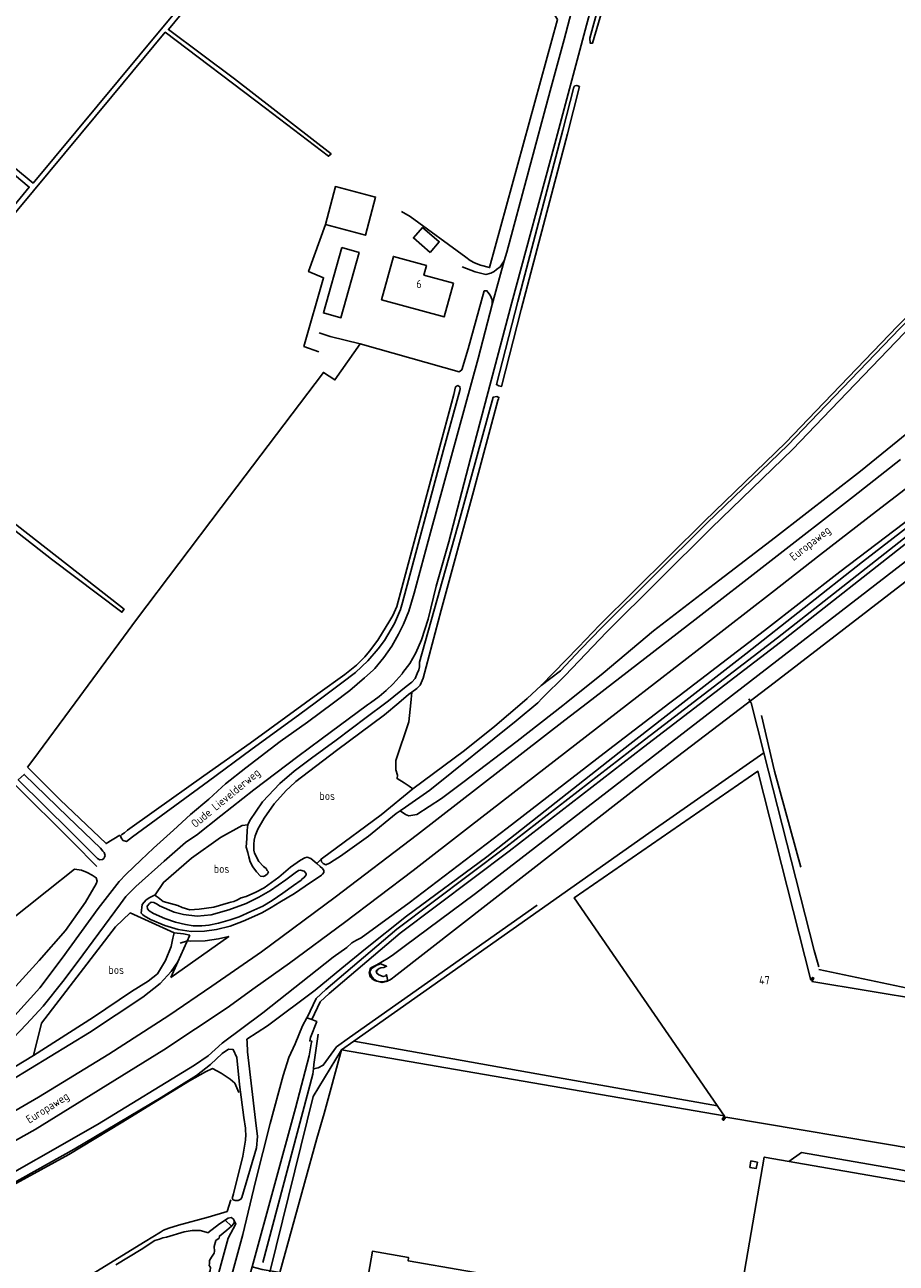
# Model space of a CAD drawing. Header units: metres. Extents: x 226218 to 240385, y 439369 to 449677.
# Tile 299 of 353: x 237186 to 237454, y 446328 to 446708. Entities that reach past the tile are written whole.
import ezdxf

# ---------------------------------------------------------------- set-up
doc = ezdxf.new("R2010")
doc.units = ezdxf.units.M
doc.header["$MEASUREMENT"] = 0
for name, color, linetype in [('BIJGEBOUW', 4, 'Continuous'), ('CULTUURAANDUIDING', 253, 'Continuous'), ('DAKRAND-BYG', 4, 'Continuous'), ('HEK', 253, 'Continuous'), ('HOOFDGEBOUW', 4, 'Continuous'), ('HOUTWAL', 253, 'Continuous'), ('HUISNUMMER', 253, 'Continuous'), ('INSTEEKSLOOT', 153, 'Continuous'), ('KANTVERH', 253, 'Continuous'), ('KANTWATER', 153, 'Continuous'), ('KUNSTWERK', 253, 'Continuous'), ('MIDSLTGREPPEL', 253, 'Continuous'), ('OVERIGEAFSCH', 253, 'Continuous'), ('OVLIJNOBJ', 253, 'Continuous'), ('RASTER', 253, 'Continuous'), ('STRAATNAAM', 253, 'Continuous')]:
    doc.layers.add(name, color=color, linetype=linetype)
doc.styles.get("Standard").update_dxf_attribs({"font": 'iso.shx'})

msp = doc.modelspace()

# ---------------------------------------------------------------- linework, layer by layer
at = {"layer": 'BIJGEBOUW'}
msp.add_lwpolyline([(237411.01, 446358.93), (237410.67, 446356.97), (237408.7, 446357.3), (237409.04, 446359.28), (237411.01, 446358.93)], dxfattribs=at)
at = {"layer": 'DAKRAND-BYG'}
for points in [[(237278.24, 446646.86), (237290.6, 446643.6), (237293.68, 446655.29), (237281.32, 446658.55), (237278.24, 446646.86)], [(237310.41, 446638.32), (237305.29, 446642.75), (237308.12, 446646.02), (237313.24, 446641.58), (237310.41, 446638.32)], [(237283.27, 446639.78), (237277.67, 446619.72), (237283.01, 446618.23), (237288.61, 446638.29), (237283.27, 446639.78)]]:
    msp.add_lwpolyline(points, dxfattribs=at)
at = {"layer": 'HEK'}
msp.add_line((237248.07, 446343.73), (237249.15, 446347.38), dxfattribs=at)
for points in [[(237278.24, 446646.86), (237273.07, 446632.42), (237277.71, 446630.53), (237271.67, 446609.46), (237276.27, 446607.77)], [(237465.16, 446328.67), (237461.06, 446279.04), (237460.75, 446276.21), (237459.92, 446273.52), (237454.59, 446257.46), (237411.33, 446264.92), (237408.54, 446265.4), (237367.8, 446272.71), (237291.43, 446285.89), (237252.92, 446292.78), (237260.7, 446323.29), (237261.26, 446325.51), (237274.48, 446379.05), (237283.19, 446393.36), (237286.98, 446396.03), (237320.02, 446419.3), (237377.68, 446459.93), (237412.98, 446484.63), (237409.05, 446500), (237409.02, 446500.1), (237408.42, 446501.19)], [(237412.98, 446484.63), (237428.47, 446423.87), (237429.9, 446418.86)], [(237429.88, 446418.07), (237464.95, 446410.72), (237471.68, 446409.3)], [(237286.98, 446396.03), (237343.25, 446386.03), (237398.7, 446376.18)]]:
    msp.add_lwpolyline(points, dxfattribs=at)
at = {"layer": 'HOOFDGEBOUW'}
msp.add_line((237467.33, 446407.78), (237427.71, 446414.44), dxfattribs=at)
for points in [[(237317.63, 446628.88), (237314.8, 446618.51), (237295.53, 446623.77), (237299.16, 446637.08), (237309.31, 446634.3), (237308.51, 446631.37), (237317.63, 446628.88)], [(237427.71, 446414.44), (237428.33, 446415.43), (237427.96, 446415.66), (237427.44, 446414.83), (237411.18, 446478.95), (237354.72, 446440.09), (237400.86, 446373.04), (237400.22, 446372.09), (237400.61, 446371.8), (237401.3, 446372.71), (237459.79, 446362.88), (237467.33, 446407.78)], [(237392.33, 446313.28), (237404.58, 446311.16), (237413.1, 446360.45), (237462.71, 446351.88), (237447.33, 446262.88), (237286.65, 446290.64), (237289.82, 446308.96), (237288.81, 446309.15), (237292.68, 446331.54), (237303.83, 446329.59), (237303.66, 446328.64), (237392.33, 446313.28)]]:
    msp.add_lwpolyline(points, dxfattribs=at)
at = {"layer": 'HOUTWAL'}
for p, q in [((237233.65, 446426.2), (237235.83, 446426.89)), ((237230.71, 446415.61), (237232.89, 446420.41))]:
    msp.add_line(p, q, dxfattribs=at)
msp.add_lwpolyline([(237344.51, 446505.27), (237355.99, 446517.11), (237362.48, 446523.8), (237394.73, 446555.82), (237419.73, 446579.93), (237428.94, 446589.56), (237454.02, 446615.64), (237456.22, 446617.78), (237470.09, 446633.3), (237473.63, 446637.57), (237490.34, 446655.18), (237495.25, 446660.37), (237511.2, 446677.99), (237526.5, 446692.51), (237542.25, 446706.89), (237544.14, 446708.09), (237542.35, 446707.71), (237541.37, 446707.93)], dxfattribs=at)
at = {"layer": 'INSTEEKSLOOT'}
for points in [[(237375.83, 446762.88), (237375.26, 446760.75), (237370.83, 446744.36), (237365.74, 446726.57), (237364.85, 446723.7), (237359.49, 446704.12), (237359.63, 446702.56), (237360.35, 446702.63), (237368.84, 446731.48), (237377.4, 446760.86), (237377.98, 446760.87), (237392.18, 446756.05)], [(237263.5, 446747.4), (237230.03, 446706.76), (237250.3, 446691.62), (237280.01, 446668.56), (237279.19, 446667.84), (237259.86, 446682.64), (237229.03, 446705.94), (237212.58, 446686.18), (237173.93, 446639.7), (237135.76, 446593.13), (237134.77, 446591.99), (237173.55, 446562.08), (237205.51, 446537.23), (237216.38, 446528.72), (237215.7, 446527.82), (237194.05, 446544.06), (237141.43, 446585.24), (237134.16, 446590.81), (237120.95, 446574.85), (237104.74, 446555.39), (237103.69, 446555.3), (237103.16, 446555.89), (237103.41, 446556.76)], [(237111.65, 446724.65), (237170.85, 446674.14), (237188.41, 446659.63), (237227.74, 446706.85), (237250.22, 446733.85)], [(237103.41, 446556.76), (237103.97, 446557.54), (237104.69, 446558.31), (237132.91, 446592.49), (237162.1, 446627.87), (237177.94, 446647.06), (237187.24, 446658.38), (237118.8, 446715.93)], [(237343.51, 446500), (237344.84, 446501.37), (237351.92, 446508.42), (237364.6, 446521.68), (237396.87, 446553.72), (237421.9, 446577.86), (237431.1, 446587.48), (237456.15, 446613.53), (237458.39, 446615.7), (237472.36, 446631.34), (237475.87, 446635.57), (237492.51, 446653.11), (237497.44, 446658.32), (237513.35, 446675.89), (237528.55, 446690.31), (237544.08, 446704.5), (237545.91, 446705.66), (237546.54, 446706.18)], [(237344.51, 446505.27), (237350.51, 446509.84), (237356.7, 446516.41), (237363.17, 446523.08), (237395.45, 446555.13), (237420.45, 446579.24), (237429.66, 446588.86), (237454.73, 446614.94), (237456.94, 446617.09), (237470.84, 446632.64), (237474.38, 446636.9), (237491.06, 446654.49), (237495.98, 446659.68), (237511.92, 446677.29), (237527.18, 446691.78), (237542.86, 446706.09), (237542.96, 446706.16)], [(237299.35, 446415.82), (237379.96, 446478.6), (237416.16, 446506.11), (237509.38, 446577.88), (237541.13, 446602.35), (237582.46, 446634.34), (237622.11, 446664.95), (237662.14, 446695.64), (237673.94, 446702.7)], [(237302.46, 446425.09), (237324.37, 446441.43), (237381.04, 446485.16), (237494.68, 446572.86), (237579.07, 446637.95), (237609.41, 446660.93), (237654.27, 446694.84), (237662.42, 446701)], [(237356.32, 446689.32), (237355.48, 446689.63), (237354.93, 446689.44), (237354.56, 446689.03), (237351.21, 446675.86), (237337.36, 446623.22), (237330.83, 446597.73), (237331.53, 446597.36), (237332.4, 446597.15), (237338.38, 446620.77), (237352.62, 446674.78), (237356.32, 446689.32)], [(237319.71, 446596.46), (237319.59, 446597.08), (237318.96, 446597.4), (237318.21, 446597.01), (237317.7, 446594.71), (237304.82, 446546.72), (237300.2, 446529.59), (237299.02, 446526.83), (237298.09, 446525.22), (237294.37, 446519.23), (237291.83, 446515.81), (237290.38, 446514.13), (237287.79, 446511.53), (237284.27, 446508.67), (237275.9, 446502.74), (237272.15, 446500), (237255.14, 446487.57), (237240.93, 446477.6), (237225.66, 446466.74), (237217.44, 446460.82), (237216.5, 446460.1), (237215.74, 446459.49), (237215.27, 446459.11), (237215.35, 446458.79), (237215.6, 446458.33), (237216.09, 446457.66), (237217.1, 446457.39), (237219.01, 446458.81), (237242.38, 446475.89), (237255.39, 446485.52), (237270.43, 446496.47), (237275.15, 446500)], [(237275.15, 446500), (237283.35, 446506.12), (237287.5, 446509.33), (237291.32, 446512.89), (237294.51, 446516.55), (237296.39, 446519.13), (237299.44, 446524.3), (237301.36, 446528.69), (237301.93, 446530.78), (237314.54, 446577.65), (237319.59, 446595.91), (237319.71, 446596.46)], [(237306.41, 446509.03), (237306.96, 446510.16), (237307.17, 446511.03), (237307.22, 446511.67), (237307.17, 446512.42), (237319.62, 446556.94), (237329.79, 446593.85), (237330.96, 446594.03), (237331.59, 446593.76), (237331.48, 446593.35), (237331.27, 446592.79), (237323.75, 446564.88), (237313.8, 446528.45), (237308.32, 446507.59), (237307.39, 446505.42)], [(237481.08, 446572.46), (237452.77, 446550.52), (237443.3, 446543.24), (237407.42, 446515.02), (237388.11, 446500), (237368.48, 446484.73), (237327.88, 446452.64), (237303.21, 446434.48), (237290.53, 446424.43), (237283.35, 446418.47), (237275.08, 446411.74), (237260.51, 446400.75), (237254.06, 446396.63), (237254.25, 446395.79), (237254.28, 446392.83), (237256.78, 446371.85), (237257.39, 446366.8), (237257.09, 446363.35), (237252.55, 446348.09), (237252.26, 446347.57), (237251.42, 446347.17), (237250.55, 446347.14), (237249.95, 446347.37), (237249.62, 446347.72), (237249.79, 446348.45), (237249.97, 446349.15), (237252.87, 446360.72), (237253.65, 446365.68), (237253.83, 446367.36), (237253.72, 446368.61), (237253.68, 446369.3)], [(237458.86, 446557.36), (237436.39, 446540.22), (237413.18, 446522.21), (237386.94, 446502.16), (237384.12, 446500), (237363.88, 446484.54), (237334.16, 446461.48), (237304.02, 446438.55), (237289.22, 446427.78), (237287.79, 446427.04), (237286.39, 446426.26), (237284.82, 446424.88), (237280.68, 446421.88), (237258.98, 446404.73), (237246.51, 446395.4), (237242.19, 446391.53), (237237.99, 446388.67), (237208.17, 446370.5), (237171.15, 446349.36), (237147.84, 446337.56), (237145.04, 446336.03), (237142.6, 446334.87), (237141.97, 446334.18)], [(237254.74, 446452.72), (237254.4, 446453.98), (237253.95, 446455.67), (237254.11, 446458.34), (237254.23, 446460.9), (237254.43, 446462.55), (237255.08, 446463.81), (237258.91, 446469.56), (237264.3, 446475.16), (237268.64, 446478.97), (237273.98, 446483), (237281.56, 446488.54), (237290.76, 446495.45), (237296.79, 446500), (237297.62, 446500.63), (237303.08, 446505.03), (237304.82, 446506.28), (237305.8, 446507.47), (237306.41, 446509.03)], [(237307.39, 446505.42), (237306.34, 446504.41), (237304.8, 446503.27), (237303.82, 446502.55), (237300.78, 446500), (237296.41, 446496.34), (237281.63, 446485.35), (237269.14, 446475.85), (237267.33, 446474.1), (237266.34, 446473.11), (237262.56, 446468.92), (237259.42, 446464.59), (237257.5, 446461.18), (237256.64, 446459.08), (237256.35, 446457.8), (237256.3, 446456.57), (237256.29, 446455.59), (237256.23, 446454.74), (237256.47, 446453.84), (237257.79, 446451.29), (237259.25, 446449.76), (237260.02, 446449.06), (237260.41, 446448.53), (237260.74, 446448.03), (237260.46, 446447.46), (237259.8, 446446.99), (237259.25, 446446.59), (237258.35, 446446.77), (237257.06, 446448.08), (237255.97, 446449.6), (237255.16, 446451.11), (237254.74, 446452.72)], [(237344.51, 446505.27), (237340.22, 446501.3), (237338.7, 446500), (237330.31, 446492.79), (237321.01, 446485.38), (237305.11, 446473.56), (237295.39, 446465.57), (237279.31, 446453.72), (237277.76, 446452.61), (237276.91, 446451.97), (237277.09, 446451.19), (237277.52, 446450.6), (237278.42, 446450.23), (237279.48, 446450.71), (237280.96, 446451.62), (237282.05, 446452.38), (237282.93, 446452.93), (237291.49, 446459.07), (237300.04, 446465.95), (237301.24, 446466.8), (237302.85, 446467.93), (237310.38, 446473.18), (237336.9, 446494.48), (237343.51, 446500)], [(237210.53, 446453.09), (237210.42, 446452.58), (237210.12, 446452.13), (237209.71, 446451.86), (237208.92, 446451.78), (237208.22, 446452.19), (237199.91, 446460.45), (237183.86, 446476.31), (237185.69, 446477.99), (237199.12, 446464.94), (237209.18, 446455.36), (237209.88, 446454.46), (237210.22, 446453.99), (237210.53, 446453.09)], [(237272.39, 446447.43), (237272.25, 446447.66), (237271.73, 446448.25), (237270.64, 446448.62), (237270, 446448.49), (237268.95, 446447.74), (237266.09, 446445.59), (237261.41, 446442.3), (237257.76, 446440.24), (237253.86, 446438.39), (237248.53, 446436.4), (237243.2, 446434.9), (237238.85, 446434.43), (237234.68, 446435.01), (237231.8, 446435.7), (237227.31, 446437.58), (237226.55, 446438.1), (237225.57, 446438.68), (237224.76, 446438.71), (237224.18, 446438.31), (237223.5, 446437.52), (237223.61, 446436.66), (237224.11, 446436.13), (237225.43, 446435.29), (237228.88, 446433.71), (237232.17, 446432.62), (237235.23, 446431.94), (237237.67, 446431.52), (237240.32, 446431.53), (237241.36, 446431.54), (237242.46, 446431.67), (237245.44, 446432.35)], [(237245.44, 446432.35), (237248.97, 446433.3), (237251.76, 446434.24), (237255.34, 446435.86), (237259.04, 446437.57), (237261.87, 446439.24), (237265.22, 446441.5), (237268.46, 446443.84), (237270.77, 446445.53), (237271.16, 446445.88), (237271.58, 446446.18), (237272.03, 446446.69), (237272.35, 446447.17), (237272.39, 446447.43)], [(237116.19, 446350.26), (237126.26, 446355.17), (237162.65, 446375.99), (237188.54, 446391.66), (237207.02, 446403.47), (237218.69, 446411.29), (237223.83, 446414.47), (237226.7, 446416.78), (237229.08, 446420.79), (237230.83, 446425.18), (237231.42, 446427.71), (237231.8, 446429.33)], [(237117.39, 446347.7), (237138.83, 446359.96), (237159.7, 446371.01), (237181.63, 446383.94), (237205.73, 446398.69), (237222.17, 446409.57), (237227.43, 446413.76), (237230.89, 446417.41), (237232.89, 446420.41), (237236.63, 446428.66)], [(237231.8, 446429.33), (237234.65, 446428.99), (237236.63, 446428.66)], [(237292.25, 446418.59), (237294.04, 446419.53), (237295.8, 446420.52), (237297.52, 446421.58), (237299.2, 446422.69), (237300.85, 446423.86), (237302.46, 446425.09)], [(237292.25, 446418.59), (237292.03, 446418.25), (237291.87, 446417.87), (237291.77, 446417.48), (237291.74, 446417.08), (237291.77, 446416.67), (237291.87, 446416.28)], [(237291.87, 446416.28), (237292.12, 446415.76), (237292.49, 446415.31), (237292.95, 446414.96), (237293.47, 446414.71)], [(237296.28, 446414.34), (237296.85, 446414.45), (237297.4, 446414.61), (237297.94, 446414.84), (237298.44, 446415.11), (237298.92, 446415.44), (237299.35, 446415.82)], [(237293.47, 446414.71), (237294.01, 446414.52), (237294.57, 446414.4), (237295.14, 446414.32), (237295.71, 446414.3), (237296.28, 446414.34)], [(237253.68, 446369.3), (237253.24, 446372.58), (237251.85, 446382.74), (237251.06, 446391.03), (237249.96, 446393.48), (237248.46, 446393.6), (237246.56, 446392.24), (237242.93, 446388.87), (237238.66, 446385.47), (237227.74, 446378.73), (237201.02, 446362.89), (237172.9, 446347.2), (237150.53, 446335.76), (237152.9, 446330.08), (237160.83, 446310.86), (237165.73, 446300.29), (237166.59, 446299.42), (237167.06, 446298.97), (237167.71, 446298.67)], [(237242.13, 446337.24), (237245.74, 446340.01), (237248.41, 446341.69), (237249.34, 446341.93), (237249.86, 446341.51), (237250.33, 446340.75), (237250.08, 446340.08), (237249.44, 446339.22), (237248.7, 446338.59), (237247.98, 446338.02), (237245.71, 446336.21), (237245.64, 446335.6)]]:
    msp.add_lwpolyline(points, dxfattribs=at)
at = {"layer": 'KANTVERH'}
for points in [[(237333.23, 446635.74), (237333.98, 446638.42), (237347.3, 446687.92), (237351.61, 446703.74), (237355.57, 446718.65), (237359.69, 446734.45), (237369.08, 446768.96), (237379.99, 446809.78), (237394.24, 446862.26), (237397.45, 446874.31)], [(237302.1, 446509.25), (237304.19, 446512.05), (237306.07, 446515.31), (237307.76, 446519.3), (237309.8, 446525.67), (237312.3, 446535.77), (237316.23, 446549.45), (237322.8, 446575.01), (237335.58, 446622.92), (237348.74, 446671.66), (237358.44, 446708.15), (237372.19, 446758.47), (237382.03, 446795.37), (237383.89, 446801.35), (237384.13, 446801.55), (237385.82, 446807.76), (237385.72, 446808.1), (237389.96, 446823.69), (237390.67, 446823.98)], [(237709.51, 446717.8), (237706.2, 446718.44), (237701.78, 446718.97), (237698.34, 446718.89), (237694.36, 446718.25), (237687.34, 446716.68), (237680.18, 446714.4), (237673.01, 446711.09), (237666.74, 446707.65), (237663.53, 446705.81), (237659.8, 446703.34), (237643.04, 446691.28), (237626.52, 446678.48), (237590.11, 446651.07), (237543.96, 446616.05), (237501.63, 446583.72), (237459.81, 446551.35), (237418.11, 446518.66), (237375.96, 446486.34), (237334.71, 446454.37), (237301.2, 446429.23), (237279.45, 446410.72), (237276.68, 446408.17), (237274.07, 446402.68)], [(237320.33, 446633.91), (237324.25, 446632.31), (237327.6, 446631.52), (237329.05, 446631.92), (237330.14, 446632.43), (237330.88, 446633.06), (237331.98, 446633.85), (237333.23, 446635.74), (237329.5, 446622.33)], [(237303.87, 446528.14), (237305.55, 446533.66), (237310.59, 446552.32), (237325.16, 446605.78), (237329.5, 446622.33), (237329.53, 446623.75), (237328.84, 446625.17), (237328.22, 446626.08), (237327.9, 446626.56), (237327.01, 446626.56)], [(237120.53, 446341.02), (237129.22, 446345.3), (237139.41, 446350.55), (237167.98, 446366.08), (237190.06, 446378.84), (237211.73, 446392.08), (237230.13, 446403.96), (237243.39, 446412.91), (237258.57, 446423.54), (237281.29, 446440.3), (237306.54, 446459.49), (237351.88, 446494.65), (237358.8, 446500), (237391.74, 446525.5), (237415.21, 446543.66), (237440.52, 446563.3), (237455.02, 446574.72)], [(237123.92, 446333.8), (237132.09, 446338.09), (237136.92, 446340.54), (237148.12, 446346.23), (237163.9, 446354.88), (237189.02, 446368.95), (237228.61, 446393.45), (237248.03, 446406.34), (237256.7, 446412.58), (237267.26, 446420.03), (237284.16, 446432.49), (237305.26, 446448.47), (237322.28, 446461.65), (237349.5, 446482.74), (237364.4, 446494.33), (237371.74, 446500), (237394.73, 446517.77), (237415.29, 446533.77), (237430.4, 446545.56), (237447.6, 446558.87), (237465.19, 446572.38)], [(237458.8, 446552.59), (237417.18, 446519.97), (237375.03, 446487.64), (237333.73, 446455.63), (237300.21, 446430.49), (237278.38, 446411.91), (237275.37, 446409.14), (237272.63, 446403.37)], [(237182.85, 446403.97), (237190.46, 446412.42), (237197.34, 446421.51), (237208.43, 446436.85), (237214.85, 446445.06), (237217.06, 446447.39), (237221.56, 446451.67), (237225.39, 446455.33), (237231.53, 446460.88), (237236.81, 446465.64), (237242.48, 446470.39), (237246.47, 446474.03), (237247.52, 446475.13), (237253.79, 446480.04), (237264.38, 446488.1), (237272.74, 446494), (237280.76, 446500), (237285.78, 446503.76), (237290.27, 446507.67), (237292.93, 446510.01), (237293.43, 446510.53), (237296.2, 446513.89), (237298.64, 446517.4), (237300.71, 446521.03), (237302.29, 446524.13), (237303.87, 446528.14)], [(237180.35, 446394.97), (237186.4, 446401.26), (237191.53, 446406.78), (237197.59, 446414.37), (237201.96, 446420.26), (237215.25, 446438.2), (237216.93, 446440.48), (237219.09, 446442.67), (237220.03, 446443.6), (237228.68, 446451.39), (237235.28, 446457.07), (237237.79, 446458.87), (237238.64, 446459.35), (237246.07, 446465.27), (237256.24, 446473.25), (237269.77, 446483.5), (237276.95, 446488.78), (237291.22, 446499.35), (237292.12, 446500), (237294.74, 446501.91), (237296.96, 446503.8), (237299.08, 446505.81), (237301.85, 446508.89), (237302.1, 446509.25)], [(237297.42, 446414.54), (237297.03, 446416.5), (237296.84, 446416.13), (237296.05, 446415.92), (237294.65, 446416.4), (237294.04, 446416.9), (237293.81, 446417.66), (237294.2, 446417.99), (237294.44, 446418.16), (237294.79, 446418.39), (237295.31, 446418.58), (237296.19, 446418.7), (237297.04, 446419.08), (237295.22, 446419.77), (237294.71, 446419.63), (237294.03, 446419.45), (237292.38, 446418.34), (237291.94, 446417.41), (237292.04, 446417), (237292.18, 446416.44), (237292.61, 446415.73), (237293.27, 446415.03), (237294.13, 446414.47), (237295.65, 446414.06), (237297.42, 446414.54)], [(237274.07, 446402.68), (237272.58, 446403.26), (237271.2, 446400.79), (237268.93, 446395.25), (237267.02, 446391.05), (237265.32, 446385.49), (237261.33, 446370.78), (237256.79, 446352.99), (237252.9, 446336.72), (237246.69, 446314.12), (237241.3, 446294.09), (237239.62, 446287.73), (237225.28, 446234.42), (237217.2, 446204.91), (237207.64, 446169.3), (237204.06, 446153.89), (237203.8, 446149.9), (237204.51, 446142.47), (237204.75, 446127.96), (237204.36, 446101.65), (237204.13, 446074.08), (237203.21, 446054.37), (237201.38, 446034.5), (237198.74, 446025.19)], [(237255.78, 446326.8), (237269.02, 446375.46), (237273.31, 446391.61), (237273.92, 446395.26), (237274.11, 446396.04), (237273.42, 446396.15), (237273.64, 446397.18), (237275.61, 446402.09), (237274.07, 446402.68)], [(237222.64, 446203.78), (237224.42, 446210.09), (237224.38, 446210.34), (237228.01, 446223.9), (237236.42, 446256.05), (237242.92, 446279.5), (237244.27, 446284.59), (237246.33, 446293.13), (237255.13, 446324.65), (237255.78, 446326.8), (237258.79, 446325.96), (237261.26, 446325.51), (237263.77, 446325.1), (237264.28, 446325.06), (237275.63, 446366.18), (237277.87, 446373.86), (237283.19, 446393.36), (237400.83, 446373.08)], [(237459.79, 446362.88), (237465.78, 446361.53), (237467.25, 446361.36), (237467.82, 446361.29), (237466.8, 446350.02), (237464.98, 446352.34), (237464.21, 446353.24), (237462.66, 446354.47), (237459.2, 446355.71), (237454.57, 446356.65), (237424.54, 446361.86), (237420.66, 446359.15)]]:
    msp.add_lwpolyline(points, dxfattribs=at)
at = {"layer": 'KANTWATER'}
for points in [[(237213.87, 446327.39), (237221.62, 446332.07), (237225.83, 446334.81), (237227.28, 446335.28), (237228.31, 446335.66), (237229.43, 446335.83), (237234.9, 446337.51), (237237.36, 446337.92), (237239.75, 446337.93), (237241.65, 446337.38), (237242.13, 446337.24)], [(237237.83, 446309.77), (237238.7, 446310.63), (237238.14, 446311.4), (237238.44, 446311.59), (237238.45, 446312.29), (237238.34, 446313.89), (237238.67, 446315.97), (237239.42, 446319.44), (237240.99, 446323.07), (237242.06, 446323.76), (237242.88, 446325.6), (237242.99, 446326.45), (237242.85, 446326.75), (237242.58, 446327.2), (237242.59, 446327.79), (237242.62, 446328.73), (237243.22, 446329.75), (237244.03, 446330.9), (237244.18, 446331.54), (237244.11, 446332.99), (237244.54, 446334.81), (237245.64, 446335.6)]]:
    msp.add_lwpolyline(points, dxfattribs=at)
at = {"layer": 'KUNSTWERK'}
msp.add_line((237247.66, 446340.85), (237249.15, 446339.45), dxfattribs=at)
msp.add_lwpolyline([(237293.73, 446417.65), (237293.94, 446417.54), (237294.29, 446417.8), (237294.12, 446418.01)], dxfattribs=at)
at = {"layer": 'MIDSLTGREPPEL'}
for points in [[(237412.3, 446496.1), (237416.28, 446478.96), (237424.33, 446449.53)], [(237274.57, 446387.58), (237276.01, 446387.85), (237277.58, 446388.69), (237281.65, 446394.32), (237285.68, 446397.2), (237343.28, 446437.85)], [(237276, 446398.18), (237274.72, 446388.9), (237274.57, 446387.58)], [(237274.57, 446387.58), (237274.38, 446385.93), (237259.04, 446328.05)]]:
    msp.add_lwpolyline(points, dxfattribs=at)
at = {"layer": 'OVERIGEAFSCH'}
for points in [[(237225.91, 446441.01), (237226.24, 446440.56), (237226.84, 446440.15), (237228.44, 446438.95), (237232.94, 446437.69), (237234.27, 446437.09), (237236.55, 446436.43), (237239.47, 446436.61), (237243.98, 446437.2), (237248.51, 446438.53), (237249.23, 446438.72), (237250.07, 446438.99), (237251.02, 446439.39), (237252.35, 446440.04), (237253.87, 446440.54), (237256.85, 446441.86), (237259.46, 446443.2), (237263.94, 446446.42), (237267.5, 446449.48), (237268.56, 446450.24), (237269.6, 446450.96), (237270.6, 446451.63), (237271.89, 446452.35), (237272.62, 446452.62), (237273.8, 446452.14), (237275.65, 446450.59), (237276.64, 446449.76)], [(237221.66, 446435.39), (237222.01, 446434.94), (237222.54, 446434.51), (237224.54, 446433.44), (237228.92, 446431.59), (237232.98, 446430.38), (237237.04, 446429.74), (237241.07, 446429.85), (237244.8, 446430.41), (237248.97, 446431.42), (237252.97, 446432.88), (237257.41, 446434.87), (237258.9, 446435.56), (237261.59, 446437.08), (237264.29, 446438.71), (237268.74, 446441.37), (237272.08, 446443.67), (237277.08, 446447.05)], [(237276.64, 446449.76), (237277.34, 446449.14), (237277.76, 446448.48), (237277.73, 446447.89), (237277.34, 446447.33), (237277.08, 446447.05)], [(237221.66, 446435.39), (237221.92, 446437.99), (237223.17, 446439.44), (237224.33, 446440.22), (237225.91, 446441.01)], [(237230.71, 446415.61), (237248.54, 446428.23), (237245.37, 446427.46), (237241.33, 446426.86), (237236.84, 446426.73), (237235.83, 446426.89)]]:
    msp.add_lwpolyline(points, dxfattribs=at)
at = {"layer": 'OVLIJNOBJ'}
msp.add_line((237275.65, 446450.59), (237276.91, 446451.97), dxfattribs=at)
for points in [[(237301.24, 446466.8), (237302.85, 446465.69), (237303.88, 446465.26), (237306.37, 446465.69), (237313.95, 446470.59), (237320.45, 446475.46), (237337.23, 446488.16), (237351.24, 446499.19), (237352.25, 446500), (237363.57, 446509.1), (237379.04, 446522.05), (237397.69, 446536.4), (237416.54, 446550.86), (237442.72, 446571.18), (237466.76, 446590.66)], [(237305.11, 446473.56), (237304.03, 446474.39), (237302.44, 446475.37), (237300.27, 446476.72), (237300.39, 446477.72), (237299.91, 446479.39), (237299.93, 446482.24), (237303.85, 446494.18), (237304.46, 446500), (237304.8, 446503.27)], [(237225.91, 446441.01), (237228.48, 446444.82), (237237.11, 446452.28), (237245.97, 446458.59), (237252.71, 446462.28), (237254.43, 446462.55)], [(237124.03, 446389.97), (237128.13, 446390.8), (237192.64, 446442.11), (237201.2, 446448.89), (237203.31, 446448.54), (237205.02, 446447.86), (237206.62, 446447.02), (237207.8, 446446.28), (237208.12, 446445.18), (237207.81, 446444.4), (237204.58, 446438.73), (237198.41, 446430.02), (237190.28, 446420.89), (237182.15, 446411.81), (237176.29, 446404.9), (237171.13, 446399.53), (237164.31, 446393.77), (237157.58, 446388.1), (237151.76, 446384.23), (237141.51, 446382.54), (237124.96, 446376.4), (237122.5, 446376.59), (237123.36, 446381.15), (237123.14, 446384.33)], [(237188.54, 446391.66), (237191, 446401.57), (237213.75, 446431.15), (237218.22, 446435.46), (237231.8, 446429.33)], [(237190.1, 446239.62), (237190.51, 446234.17), (237192.9, 446227.54), (237193.78, 446224.39), (237198.3, 446219.58), (237199.88, 446218.56), (237202.43, 446217.84), (237206.86, 446217.62), (237208.77, 446218.15), (237211.42, 446219.23), (237219.21, 446227.05), (237227.81, 446263.25), (237238.9, 446301), (237248.37, 446335.59), (237250.74, 446339.97), (237249.86, 446341.51)]]:
    msp.add_lwpolyline(points, dxfattribs=at)
at = {"layer": 'RASTER'}
for points in [[(237240.55, 446795.21), (237277.27, 446766.93), (237280.6, 446764.09), (237340.31, 446718.81), (237347.39, 446713.19), (237349.54, 446709.88), (237328.71, 446633.67), (237325.89, 446634.43), (237324.08, 446635.15), (237322.79, 446635.88), (237321.46, 446636.84), (237304.32, 446649.33), (237301.63, 446650.84)], [(237276.38, 446613.59), (237279.75, 446612.54), (237288.91, 446610.27), (237314.61, 446602.95), (237319.39, 446601.63), (237320.13, 446602.3), (237322.12, 446608.67), (237327.01, 446626.56)], [(237186.67, 446480.18), (237188.31, 446482.41), (237201.31, 446500), (237220.21, 446525.56), (237246.21, 446560.01), (237277.67, 446601.48), (237281.2, 446599.14), (237288.91, 446610.27)], [(237186.67, 446480.18), (237196.77, 446470.14), (237210.88, 446456.76), (237215.04, 446459.34)], [(237182.45, 446475.33), (237200.78, 446457.12), (237208.03, 446449.71)], [(237163.75, 446341.78), (237199.41, 446361.3), (237215.48, 446370.95), (237236.5, 446383.84), (237241.46, 446386.64), (237243.51, 446387.63), (237246.25, 446386.27), (237248.97, 446384.37), (237250.47, 446383.13), (237251.61, 446380.27)], [(237157.16, 446338.12), (237152.68, 446335.83), (237153.95, 446332.89), (237154.92, 446330.26), (237155.95, 446327.4), (237166.88, 446300.93), (237185.22, 446311.62), (237205.05, 446323.61), (237222.82, 446334.56), (237227.59, 446337.37), (237228.52, 446338.04), (237230.12, 446338.58), (237233.12, 446339.53), (237242.25, 446342.02), (237248.07, 446343.73)]]:
    msp.add_lwpolyline(points, dxfattribs=at)

# ---------------------------------------------------------------- texts
at = {"layer": 'CULTUURAANDUIDING'}
for p in [(237276.41, 446470.16), (237243.95, 446447.76), (237211.57, 446416.72)]:
    msp.add_text('bos', height=2.5, dxfattribs=at).set_placement(p)
at = {"layer": 'HUISNUMMER'}
for s, p in [('6', (237306.22, 446627.35)), ('47', (237411.53, 446413.54))]:
    msp.add_text(s, height=2.5, dxfattribs=at).set_placement(p)
at = {"layer": 'STRAATNAAM'}
for s, rotation, p in [('Europaweg', 38.0058, (237422.14, 446543.47)), ('Oude Lievelderweg', 39.5193, (237238.25, 446461.45)), ('Europaweg', 32.1148, (237187.26, 446370.68))]:
    msp.add_text(s, height=2.5, rotation=rotation, dxfattribs=at).set_placement(p)

doc.saveas('drawing.dxf')
